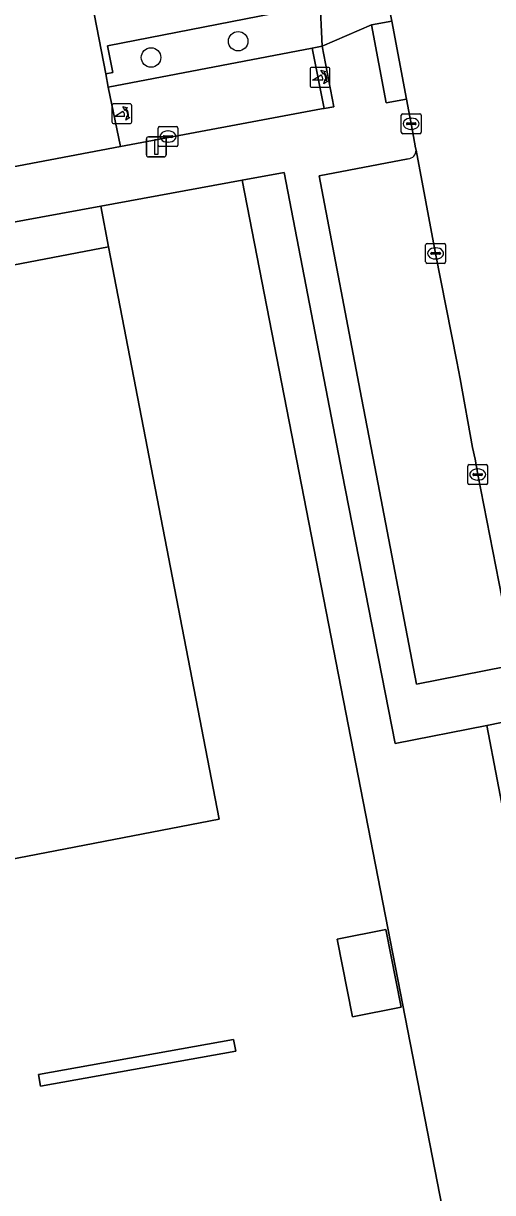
# Model space of a CAD drawing. Extents: x 159262 to 160143, y 383399 to 384319.
# Drawn here: x 159331.6 to 159355.2, y 383819.4 to 383878.2 of the extents above; entities that cross this region are included whole.
import ezdxf

# ---------------------------------------------------------------- set-up
doc = ezdxf.new("R2010")
doc.units = 0
for name, color, linetype in [('IMGEO_Boom', 7, 'Continuous'), ('IMGEO_Erf', 7, 'Continuous'), ('IMGEO_Fietspad_open', 7, 'Continuous'), ('IMGEO_Groenvoorziening', 7, 'Continuous'), ('IMGEO_Hek', 7, 'Continuous'), ('IMGEO_Kolk', 7, 'Continuous'), ('IMGEO_Lichtmast', 7, 'Continuous'), ('IMGEO_Muur', 7, 'Continuous'), ('IMGEO_Pand', 7, 'Continuous'), ('IMGEO_Parkeervlak_open', 7, 'Continuous'), ('IMGEO_Poller', 7, 'Continuous'), ('IMGEO_Rijbaan_lokaal_open', 7, 'Continuous'), ('IMGEO_Terreindeel_open', 7, 'Continuous'), ('IMGEO_Voetpad_open', 7, 'Continuous')]:
    doc.layers.add(name, color=color, linetype=linetype)

msp = doc.modelspace()

# ---------------------------------------------------------------- linework, layer by layer
at = {"layer": 'IMGEO_Boom'}
for centre in [(159342.418, 383877.271), (159338.043, 383876.454)]:
    msp.add_circle(centre, 0.489, dxfattribs=at)
at = {"layer": 'IMGEO_Erf'}
msp.add_lwpolyline([(159328.559, 383881.593), (159334.397, 383882.722), (159335.77, 383875.636), (159336.12, 383875.702), (159335.86, 383877.046), (159346.237, 383879.058), (159345.282, 383883.846), (159347.596, 383884.18), (159347.915, 383884.736)], dxfattribs=at)
at = {"layer": 'IMGEO_Fietspad_open'}
msp.add_lwpolyline([(159346.736, 383873.892), (159346.141, 383876.919), (159335.897, 383874.965), (159336.505, 383871.985), (159346.595, 383873.869)], close=True, dxfattribs=at)
at = {"layer": 'IMGEO_Groenvoorziening'}
for points in [[(159347.596, 383884.18), (159345.282, 383883.846), (159346.237, 383879.058), (159335.86, 383877.046), (159336.12, 383875.702), (159335.77, 383875.636), (159335.897, 383874.965), (159346.141, 383876.919), (159346.631, 383877.015), (159346.51, 383879.554)], [(159354.9, 383842.891), (159350.307, 383841.994), (159347.636, 383855.565), (159344.735, 383870.683), (159342.623, 383870.295), (159354.405, 383809.755), (159367.99, 383812.463), (159367.685, 383814.072), (159369.306, 383814.377), (159368.687, 383817.552), (159366.931, 383817.307), (159366.196, 383817.565), (159364.998, 383824.037)], [(159356.981, 383832.035), (159354.9, 383842.891)]]:
    msp.add_lwpolyline(points, dxfattribs=at)
msp.add_lwpolyline([(159335.525, 383868.99), (159312.96, 383864.841), (159313.382, 383862.621), (159313.609, 383862.665), (159335.903, 383866.948)], close=True, dxfattribs=at)
at = {"layer": 'IMGEO_Hek'}
msp.add_lwpolyline([(159354.405, 383809.755), (159342.623, 383870.295)], dxfattribs=at)
at = {"layer": 'IMGEO_Kolk'}
for p, q in [((159350.605, 383872.697), (159350.605, 383873.549)), ((159350.68, 383873.623), (159351.532, 383873.623)), ((159351.093, 383873.403), (159351.118, 383873.403)), ((159351.606, 383873.549), (159351.606, 383872.697)), ((159338.394, 383872.056), (159338.394, 383872.908)), ((159338.469, 383872.982), (159339.321, 383872.982)), ((159338.882, 383872.762), (159338.907, 383872.762)), ((159339.395, 383872.908), (159339.395, 383872.056)), ((159350.864, 383873.117), (159350.864, 383873.129)), ((159351.302, 383873.08), (159350.904, 383873.08)), ((159350.907, 383873.166), (159351.305, 383873.166)), ((159351.116, 383872.843), (159351.091, 383872.843)), ((159351.348, 383873.129), (159351.348, 383873.117)), ((159338.653, 383872.476), (159338.653, 383872.488)), ((159339.091, 383872.439), (159338.693, 383872.439)), ((159338.696, 383872.525), (159339.094, 383872.525)), ((159338.905, 383872.202), (159338.88, 383872.202)), ((159339.137, 383872.488), (159339.137, 383872.476)), ((159351.532, 383872.623), (159350.68, 383872.623)), ((159339.321, 383871.982), (159338.469, 383871.982)), ((159351.832, 383866.185), (159351.832, 383867.037)), ((159351.907, 383867.111), (159352.759, 383867.111)), ((159352.32, 383866.891), (159352.345, 383866.891)), ((159352.833, 383867.037), (159352.833, 383866.185)), ((159352.091, 383866.605), (159352.091, 383866.617)), ((159352.529, 383866.568), (159352.131, 383866.568)), ((159352.134, 383866.654), (159352.532, 383866.654)), ((159352.343, 383866.331), (159352.318, 383866.331)), ((159352.575, 383866.617), (159352.575, 383866.605)), ((159352.759, 383866.111), (159351.907, 383866.111)), ((159353.944, 383855.077), (159353.944, 383855.929)), ((159354.019, 383856.003), (159354.871, 383856.003)), ((159354.432, 383855.783), (159354.457, 383855.783)), ((159354.945, 383855.929), (159354.945, 383855.077)), ((159354.203, 383855.497), (159354.203, 383855.509)), ((159354.641, 383855.46), (159354.243, 383855.46)), ((159354.246, 383855.546), (159354.644, 383855.546)), ((159354.455, 383855.223), (159354.43, 383855.223)), ((159354.687, 383855.509), (159354.687, 383855.497)), ((159354.871, 383855.003), (159354.019, 383855.003))]:
    msp.add_line(p, q, dxfattribs=at)
for points in [[(159350.605, 383872.697), (159350.605, 383873.549)], [(159350.68, 383873.623), (159351.532, 383873.623)], [(159351.606, 383873.549), (159351.606, 383872.697)], [(159338.394, 383872.056), (159338.394, 383872.908)], [(159338.469, 383872.982), (159339.321, 383872.982)], [(159339.395, 383872.908), (159339.395, 383872.056)], [(159351.532, 383872.623), (159350.68, 383872.623)], [(159339.321, 383871.982), (159338.469, 383871.982)], [(159351.832, 383866.185), (159351.832, 383867.037)], [(159351.907, 383867.111), (159352.759, 383867.111)], [(159352.833, 383867.037), (159352.833, 383866.185)], [(159352.759, 383866.111), (159351.907, 383866.111)], [(159353.944, 383855.077), (159353.944, 383855.929)], [(159354.019, 383856.003), (159354.871, 383856.003)], [(159354.945, 383855.929), (159354.945, 383855.077)], [(159354.871, 383855.003), (159354.019, 383855.003)]]:
    msp.add_lwpolyline(points, dxfattribs=at)
for centre, radius, start, end in [((159350.682, 383873.547), 0.0765, 91.55205, 178.44795), ((159350.682, 383873.547), 0.0765, 91.55205, 178.44795), ((159351.53, 383873.547), 0.0765, 1.55205, 88.44795), ((159351.53, 383873.547), 0.0765, 1.55205, 88.44795), ((159338.471, 383872.906), 0.0765, 91.55205, 178.44795), ((159338.471, 383872.906), 0.0765, 91.55205, 178.44795), ((159339.319, 383872.906), 0.0765, 1.55205, 88.44795), ((159339.319, 383872.906), 0.0765, 1.55205, 88.44795), ((159350.904, 383873.126), 0.0403, 85.87752, 175.75265), ((159350.901, 383873.116), 0.0366, 178.93798, 274.71019), ((159351.305, 383873.123), 0.043, 264.86636, 352.45326), ((159351.309, 383873.128), 0.0386, 1.73085, 96.63898), ((159338.693, 383872.485), 0.0403, 85.87752, 175.75265), ((159338.69, 383872.475), 0.0366, 178.93798, 274.71019), ((159339.094, 383872.482), 0.043, 264.86636, 352.45326), ((159339.098, 383872.487), 0.0386, 1.73085, 96.63898), ((159350.682, 383872.699), 0.0765, 181.55205, 268.44795), ((159350.682, 383872.699), 0.0765, 181.55205, 268.44795), ((159351.53, 383872.699), 0.0765, 271.55205, 358.44795), ((159351.53, 383872.699), 0.0765, 271.55205, 358.44795), ((159338.471, 383872.058), 0.0765, 181.55205, 268.44795), ((159338.471, 383872.058), 0.0765, 181.55205, 268.44795), ((159339.319, 383872.058), 0.0765, 271.55205, 358.44795), ((159339.319, 383872.058), 0.0765, 271.55205, 358.44795), ((159351.909, 383867.035), 0.0765, 91.55205, 178.44795), ((159351.909, 383867.035), 0.0765, 91.55205, 178.44795), ((159352.757, 383867.035), 0.0765, 1.55205, 88.44795), ((159352.757, 383867.035), 0.0765, 1.55205, 88.44795), ((159352.131, 383866.614), 0.0403, 85.87752, 175.75265), ((159352.128, 383866.604), 0.0366, 178.93798, 274.71019), ((159352.532, 383866.611), 0.043, 264.86636, 352.45326), ((159352.536, 383866.616), 0.0386, 1.73085, 96.63898), ((159351.909, 383866.187), 0.0765, 181.55205, 268.44795), ((159351.909, 383866.187), 0.0765, 181.55205, 268.44795), ((159352.757, 383866.187), 0.0765, 271.55205, 358.44795), ((159352.757, 383866.187), 0.0765, 271.55205, 358.44795), ((159354.021, 383855.927), 0.0765, 91.55205, 178.44795), ((159354.021, 383855.927), 0.0765, 91.55205, 178.44795), ((159354.869, 383855.927), 0.0765, 1.55205, 88.44795), ((159354.869, 383855.927), 0.0765, 1.55205, 88.44795), ((159354.243, 383855.506), 0.0403, 85.87752, 175.75265), ((159354.24, 383855.496), 0.0366, 178.93798, 274.71019), ((159354.644, 383855.503), 0.043, 264.86636, 352.45326), ((159354.648, 383855.508), 0.0386, 1.73085, 96.63898), ((159354.021, 383855.079), 0.0765, 181.55205, 268.44795), ((159354.021, 383855.079), 0.0765, 181.55205, 268.44795), ((159354.869, 383855.079), 0.0765, 271.55205, 358.44795), ((159354.869, 383855.079), 0.0765, 271.55205, 358.44795)]:
    msp.add_arc(centre, radius, start, end, dxfattribs=at)
for centre, major_axis, ratio, start_param, end_param in [((159351.092, 383873.123), (-0.387, 0.002), 0.722429, 4.712389, 7.853982), ((159351.117, 383873.123), (-0.39, 0.002), 0.717154, 1.570796, 4.712389), ((159338.881, 383872.482), (-0.387, 0.002), 0.722429, 4.712389, 7.853982), ((159338.906, 383872.482), (-0.39, 0.002), 0.717154, 1.570796, 4.712389), ((159352.319, 383866.611), (-0.387, 0.002), 0.722429, 4.712389, 7.853982), ((159352.344, 383866.611), (-0.39, 0.002), 0.717154, 1.570796, 4.712389), ((159354.431, 383855.503), (-0.387, 0.002), 0.722429, 4.712389, 7.853982), ((159354.456, 383855.503), (-0.39, 0.002), 0.717154, 1.570796, 4.712389)]:
    msp.add_ellipse(centre, major_axis=major_axis, ratio=ratio, start_param=start_param, end_param=end_param, dxfattribs=at)
at = {"layer": 'IMGEO_Lichtmast'}
for p, q in [((159337.809, 383871.561), (159337.809, 383872.361)), ((159337.809, 383872.361), (159337.809, 383871.561)), ((159337.909, 383872.461), (159338.699, 383872.461)), ((159338.699, 383872.461), (159337.909, 383872.461)), ((159338.799, 383872.361), (159338.799, 383871.561)), ((159338.799, 383871.561), (159338.799, 383872.361)), ((159338.699, 383871.461), (159337.909, 383871.461)), ((159337.909, 383871.461), (159338.699, 383871.461))]:
    msp.add_line(p, q, dxfattribs=at)
msp.add_lwpolyline([(159338.229, 383872.336), (159338.379, 383872.336), (159338.379, 383871.586), (159338.229, 383871.586), (159338.229, 383872.336)], dxfattribs=at)
for centre, start, end in [((159337.909, 383872.361), 90, 180), ((159337.909, 383872.361), 90, 180), ((159338.699, 383872.361), 0, 90), ((159338.699, 383872.361), 360, 90), ((159337.909, 383871.561), 180, 270), ((159337.909, 383871.561), 180, 270), ((159338.699, 383871.561), 270, 0), ((159338.699, 383871.561), 270, 0)]:
    msp.add_arc(centre, 0.1, start, end, dxfattribs=at)
at = {"layer": 'IMGEO_Muur'}
msp.add_lwpolyline([(159342.295, 383826.526), (159342.189, 383827.117), (159332.388, 383825.359), (159332.494, 383824.769)], close=True, dxfattribs=at)
at = {"layer": 'IMGEO_Pand'}
msp.add_lwpolyline([(159315.504, 383856.284), (159316.414, 383851.6), (159315.769, 383851.474), (159316.444, 383847.985), (159318.948, 383848.455), (159320.743, 383843.189), (159323.306, 383844.057), (159324.228, 383839.323), (159325.065, 383835.022), (159341.456, 383838.196), (159335.903, 383866.948), (159313.609, 383862.665), (159313.726, 383862.057), (159316.397, 383862.572), (159317.085, 383858.975)], dxfattribs=at)
at = {"layer": 'IMGEO_Parkeervlak_open'}
for points in [[(159356.402, 383845.497), (159354.446, 383855.504), (159354.311, 383856.268), (159354.188, 383856.861), (159353.566, 383860.305), (159353.392, 383861.174), (159352.333, 383866.611), (159351.349, 383871.798)], [(159350.954, 383871.371), (159346.482, 383870.505), (159348.616, 383859.357), (159349.28, 383855.89), (159351.37, 383844.97), (159355.871, 383845.861)]]:
    msp.add_lwpolyline(points, dxfattribs=at)
msp.add_arc((159350.939, 383871.781), 0.41, 272.05502, 2.40371, dxfattribs=at)
at = {"layer": 'IMGEO_Poller'}
for p, q in [((159346.027, 383875.86), (159346.027, 383875.053)), ((159346.027, 383875.86), (159346.027, 383875.053)), ((159346.929, 383875.955), (159346.121, 383875.955)), ((159346.929, 383875.955), (159346.121, 383875.955)), ((159347.023, 383875.053), (159347.023, 383875.86)), ((159347.023, 383875.053), (159347.023, 383875.86)), ((159346.121, 383874.958), (159346.929, 383874.958)), ((159346.121, 383874.958), (159346.929, 383874.958)), ((159336.08, 383874.033), (159336.08, 383873.226)), ((159336.08, 383874.033), (159336.08, 383873.226)), ((159336.982, 383874.128), (159336.174, 383874.128)), ((159336.982, 383874.128), (159336.174, 383874.128)), ((159337.076, 383873.226), (159337.076, 383874.033)), ((159337.076, 383873.226), (159337.076, 383874.033)), ((159336.174, 383873.131), (159336.982, 383873.131)), ((159336.174, 383873.131), (159336.982, 383873.131))]:
    msp.add_line(p, q, dxfattribs=at)
for points in [[(159346.706, 383875.684), (159346.694, 383875.611), (159346.569, 383875.816)], [(159346.569, 383875.816), (159346.8, 383875.75), (159346.729, 383875.718)], [(159346.662, 383875.311), (159346.149, 383875.311), (159346.579, 383875.586)], [(159346.722, 383875.139), (159346.788, 383875.37), (159346.818, 383875.302)], [(159346.854, 383875.275), (159346.926, 383875.264), (159346.722, 383875.139)], [(159336.759, 383873.857), (159336.747, 383873.784), (159336.622, 383873.989)], [(159336.622, 383873.989), (159336.853, 383873.923), (159336.782, 383873.891)], [(159336.715, 383873.484), (159336.202, 383873.484), (159336.632, 383873.759)], [(159336.775, 383873.312), (159336.841, 383873.543), (159336.871, 383873.475)], [(159336.907, 383873.448), (159336.979, 383873.437), (159336.775, 383873.312)]]:
    msp.add_lwpolyline(points, dxfattribs=at)
for centre, radius, start, end in [((159346.121, 383875.86), 0.0946, 90, 180), ((159346.121, 383875.86), 0.0946, 90, 180), ((159346.348, 383875.371), 0.476, 351.75274, 41.16905), ((159346.348, 383875.371), 0.516, 349.35686, 42.29123), ((159346.929, 383875.86), 0.0946, 0, 90), ((159346.929, 383875.86), 0.0946, 0, 90), ((159346.334, 383875.361), 0.332, 351.32473, 42.4854), ((159346.121, 383875.053), 0.0946, 180, 270), ((159346.121, 383875.053), 0.0946, 180, 270), ((159346.929, 383875.053), 0.0946, 270, 0), ((159346.929, 383875.053), 0.0946, 270, 0), ((159336.174, 383874.033), 0.0946, 90, 180), ((159336.174, 383874.033), 0.0946, 90, 180), ((159336.982, 383874.033), 0.0946, 0, 90), ((159336.982, 383874.033), 0.0946, 0, 90), ((159336.387, 383873.534), 0.332, 351.32473, 42.4854), ((159336.401, 383873.544), 0.476, 351.75274, 41.16905), ((159336.401, 383873.544), 0.516, 349.35686, 42.29123), ((159336.174, 383873.226), 0.0946, 180, 270), ((159336.174, 383873.226), 0.0946, 180, 270), ((159336.982, 383873.226), 0.0946, 270, 0), ((159336.982, 383873.226), 0.0946, 270, 0)]:
    msp.add_arc(centre, radius, start, end, dxfattribs=at)
at = {"layer": 'IMGEO_Rijbaan_lokaal_open'}
for points in [[(159334.397, 383882.722), (159328.559, 383881.593), (159328.749, 383880.666), (159328.413, 383880.578), (159329.077, 383877.128), (159319.475, 383874.969), (159315.702, 383874.25), (159310.579, 383873.273), (159310.508, 383873.119), (159311.553, 383867.258), (159312.476, 383867.433), (159336.505, 383871.985), (159335.897, 383874.965), (159335.77, 383875.636)], [(159347.386, 383832.162), (159349.829, 383832.644), (159350.598, 383828.743), (159348.156, 383828.261)], [(159332.494, 383824.769), (159332.388, 383825.359), (159342.189, 383827.117), (159342.295, 383826.526)]]:
    msp.add_lwpolyline(points, close=True, dxfattribs=at)
for points in [[(159349.939, 383879.282), (159350.139, 383878.285), (159350.877, 383874.361), (159351.177, 383872.768), (159351.327, 383871.914), (159351.349, 383871.798), (159352.333, 383866.611), (159353.392, 383861.174), (159353.566, 383860.305), (159354.188, 383856.861), (159354.311, 383856.268), (159354.446, 383855.504), (159356.402, 383845.497), (159356.907, 383843.958), (159358.398, 383834.932), (159358.725, 383833.228)], [(159354.405, 383809.755), (159342.623, 383870.295), (159335.525, 383868.99), (159335.903, 383866.948), (159341.456, 383838.196), (159325.065, 383835.022)]]:
    msp.add_lwpolyline(points, dxfattribs=at)
at = {"layer": 'IMGEO_Terreindeel_open'}
msp.add_lwpolyline([(159350.598, 383828.743), (159349.829, 383832.644), (159347.386, 383832.162), (159348.156, 383828.261)], close=True, dxfattribs=at)
at = {"layer": 'IMGEO_Voetpad_open'}
for points in [[(159346.51, 383879.554), (159346.631, 383877.015), (159349.117, 383878.093), (159350.139, 383878.285), (159349.939, 383879.282)], [(159351.349, 383871.798), (159351.327, 383871.914), (159351.177, 383872.768), (159350.877, 383874.361), (159349.855, 383874.169), (159349.117, 383878.093), (159346.631, 383877.015), (159347.229, 383873.971), (159346.736, 383873.892), (159346.595, 383873.869), (159336.505, 383871.985), (159312.476, 383867.433), (159312.96, 383864.841), (159335.525, 383868.99), (159342.623, 383870.295)], [(159355.871, 383845.861), (159351.37, 383844.97), (159349.28, 383855.89), (159348.616, 383859.357), (159346.482, 383870.505), (159350.954, 383871.371)], [(159342.623, 383870.295), (159344.735, 383870.683), (159347.636, 383855.565), (159350.307, 383841.994), (159354.9, 383842.891), (159356.372, 383843.192)], [(159356.372, 383843.192), (159354.9, 383842.891), (159356.981, 383832.035), (159358.725, 383833.228), (159358.398, 383834.932), (159356.907, 383843.958)]]:
    msp.add_lwpolyline(points, dxfattribs=at)
for points in [[(159350.139, 383878.285), (159349.117, 383878.093), (159349.855, 383874.169), (159350.877, 383874.361)], [(159346.631, 383877.015), (159346.141, 383876.919), (159346.736, 383873.892), (159347.229, 383873.971)]]:
    msp.add_lwpolyline(points, close=True, dxfattribs=at)
msp.add_arc((159350.939, 383871.781), 0.41, 272.05502, 2.40371, dxfattribs=at)

doc.saveas('drawing.dxf')
